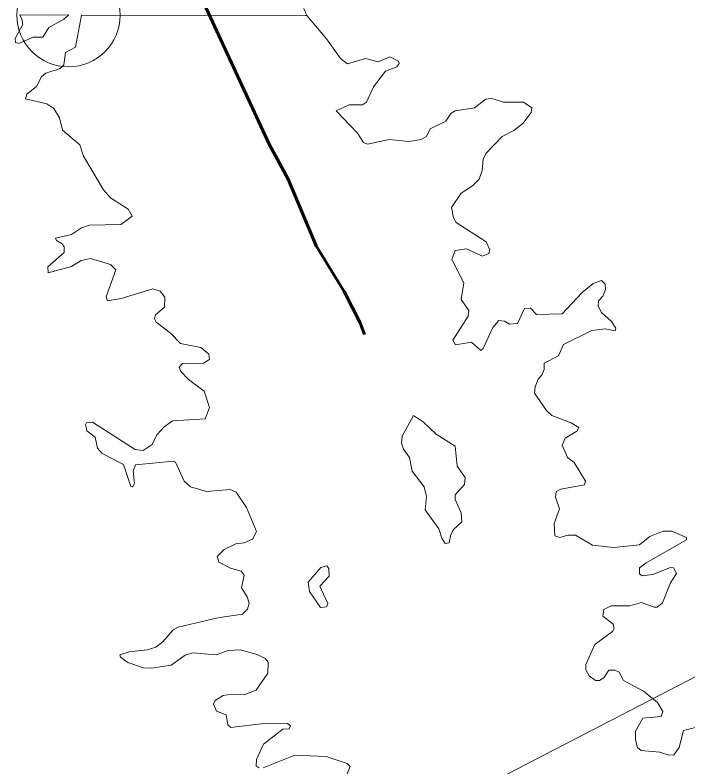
# Model space of a CAD drawing. Extents: x 553962 to 842807, y 8883888 to 9032388.
# Drawn here: x 798738 to 799389, y 9018270 to 9018997 of the extents above; entities that cross this region are included whole.
import ezdxf

# ---------------------------------------------------------------- set-up
doc = ezdxf.new("R2010")
doc.units = 0
doc.header["$LTSCALE"] = 200
doc.header["$PDMODE"] = 32
doc.header["$PDSIZE"] = 100
doc.linetypes.add('LONG_DASH_SHORT_DASH', pattern=[9.9, 6, -1.2, 1.5, -1.2])
for name, color, linetype, lineweight in [('25', 7, 'Continuous', 13), ('7', 7, 'LONG_DASH_SHORT_DASH', 60), ('8', 7, 'Continuous', 13)]:
    doc.layers.add(name, color=color, linetype=linetype, lineweight=lineweight)

msp = doc.modelspace()

# ---------------------------------------------------------------- linework, layer by layer
at = {"layer": '25'}
for p in [(798801.9, 9018997.3), (799018.4, 9018996.8)]:
    msp.add_line(p, (799020.1, 9018996.8), dxfattribs=at)
for points in [[(798789.4, 9018997.3), (798784.8, 9018993.2), (798770.3, 9018985.4), (798764.5, 9018975.8), (798755.3, 9018975.8), (798741.3, 9018969.9), (798738, 9018970.7), (798737.7, 9018974.5), (798745.1, 9018988.1), (798744.3, 9018993.2), (798742.4, 9018997.4)], [(799134.3, 9018518.7), (799147.7, 9018500.4), (799150.5, 9018491.1), (799153.8, 9018486.2), (799157.7, 9018486.6), (799159.2, 9018494.9), (799161.9, 9018499.7), (799169.8, 9018507), (799169.4, 9018515.7), (799163.6, 9018528.5), (799163.4, 9018533.1), (799172.5, 9018543.1), (799173, 9018549.9), (799165.3, 9018560.8), (799163.4, 9018580.1), (799145.2, 9018592), (799132.8, 9018603.6), (799123.1, 9018610), (799112.3, 9018589.8), (799111.4, 9018583.2), (799113.5, 9018577.3), (799119.2, 9018569.2), (799121.8, 9018556.1), (799133.5, 9018540.8), (799135.6, 9018531.4)], [(799134.3, 9018518.7), (799147.7, 9018500.4), (799150.5, 9018491.1), (799153.8, 9018486.2), (799157.7, 9018486.6), (799159.2, 9018494.9), (799161.9, 9018499.7), (799169.8, 9018507), (799169.4, 9018515.7), (799163.6, 9018528.5), (799163.4, 9018533.1), (799172.5, 9018543.1), (799173, 9018549.9), (799165.3, 9018560.8), (799163.4, 9018580.1), (799145.2, 9018592), (799132.8, 9018603.6), (799123.1, 9018610), (799112.3, 9018589.8), (799111.4, 9018583.2), (799113.5, 9018577.3), (799119.2, 9018569.2), (799121.8, 9018556.1), (799133.5, 9018540.8), (799135.6, 9018531.4)], [(799032.4, 9018444.9), (799041.5, 9018454.5), (799041.1, 9018461.8), (799039.4, 9018464.3), (799033.4, 9018463), (799021.1, 9018448.6), (799022.6, 9018439.6), (799033.2, 9018424.2), (799039.1, 9018424.8), (799040.4, 9018427.9)], [(799032.4, 9018444.9), (799041.5, 9018454.5), (799041.1, 9018461.8), (799039.4, 9018464.3), (799033.4, 9018463), (799021.1, 9018448.6), (799022.6, 9018439.6), (799033.2, 9018424.2), (799039.1, 9018424.8), (799040.4, 9018427.9)]]:
    msp.add_lwpolyline(points, close=True, dxfattribs=at)
for points in [[(798769.8, 9018748), (798769.3, 9018753.7), (798785.3, 9018767.5), (798785.3, 9018773.2), (798783.4, 9018776.1), (798777.7, 9018779.3), (798776.8, 9018781.6), (798792.3, 9018785.1), (798801.9, 9018791.4), (798809.7, 9018794), (798839.9, 9018794.6), (798850.9, 9018802.7), (798847.1, 9018809.5), (798830.1, 9018820.5), (798823.2, 9018828.1), (798803.8, 9018860.9), (798800.4, 9018871.9), (798800.4, 9018871.9), (798783.6, 9018886.1), (798780.6, 9018898), (798775.1, 9018906.8), (798768.4, 9018911.5), (798747.9, 9018916.3), (798749.1, 9018920.9), (798758.3, 9018928.2), (798763.2, 9018937.6), (798767.5, 9018941), (798781.5, 9018945.7), (798784.9, 9018949.3), (798786.4, 9018961.1), (798796.1, 9018966.3), (798801.9, 9018997.3)], [(798769.8, 9018748), (798769.3, 9018753.7), (798785.3, 9018767.5), (798785.3, 9018773.2), (798783.4, 9018776.1), (798777.7, 9018779.3), (798776.8, 9018781.6), (798792.3, 9018785.1), (798801.9, 9018791.4), (798809.7, 9018794), (798839.9, 9018794.6), (798850.9, 9018802.7), (798847.1, 9018809.5), (798830.1, 9018820.5), (798823.2, 9018828.1), (798803.8, 9018860.9), (798800.4, 9018871.9), (798800.4, 9018871.9), (798783.6, 9018886.1), (798780.6, 9018898), (798775.1, 9018906.8), (798768.4, 9018911.5), (798747.9, 9018916.3), (798749.1, 9018920.9), (798758.3, 9018928.2), (798763.2, 9018937.6), (798767.5, 9018941), (798781.5, 9018945.7), (798784.9, 9018949.3), (798786.4, 9018961.1), (798796.1, 9018966.3), (798801.9, 9018997.3)], [(799020.1, 9018996.8), (799038.9, 9018974.3), (799052.6, 9018955.2), (799059.2, 9018950.3), (799076.8, 9018955.2), (799088.9, 9018952.2), (799100.3, 9018956.9), (799108.8, 9018952.8), (799109.2, 9018950.5), (799107.1, 9018947.2), (799096.1, 9018943.1), (799084.4, 9018927.8), (799077.8, 9018913.2), (799073.9, 9018910.4), (799060.8, 9018910.4), (799048.5, 9018904.8), (799068.9, 9018883.2), (799074.9, 9018874.1), (799074.9, 9018874.1), (799078.7, 9018872.4), (799099.5, 9018876.8), (799118.6, 9018874.9), (799130.1, 9018876.8), (799135.8, 9018879.8), (799139.4, 9018887.2), (799154.5, 9018894.7), (799159.5, 9018902.3), (799163.4, 9018904.7), (799182.3, 9018907.6), (799193, 9018916.1), (799198.9, 9018916.5), (799210.2, 9018912.9), (799229.4, 9018913.2), (799237.5, 9018907.6), (799237.5, 9018907.5)], [(799020.1, 9018996.8), (799038.9, 9018974.3), (799052.6, 9018955.2), (799059.2, 9018950.3), (799076.8, 9018955.2), (799088.9, 9018952.2), (799100.3, 9018956.9), (799108.8, 9018952.8), (799109.2, 9018950.5), (799107.1, 9018947.2), (799096.1, 9018943.1), (799084.4, 9018927.8), (799077.8, 9018913.2), (799073.9, 9018910.4), (799060.8, 9018910.4), (799048.5, 9018904.8), (799068.9, 9018883.2), (799074.9, 9018874.1), (799074.9, 9018874.1), (799078.7, 9018872.4), (799099.5, 9018876.8), (799118.6, 9018874.9), (799130.1, 9018876.8), (799135.8, 9018879.8), (799139.4, 9018887.2), (799154.5, 9018894.7), (799159.5, 9018902.3), (799163.4, 9018904.7), (799182.3, 9018907.6), (799193, 9018916.1), (799198.9, 9018916.5), (799210.2, 9018912.9), (799229.4, 9018913.2), (799237.5, 9018907.6), (799237.5, 9018907.5)], [(799237.5, 9018907.5), (799237.1, 9018903), (799228.8, 9018892.5), (799220.2, 9018885.5), (799208.9, 9018879.8), (799193.6, 9018863.6), (799190.4, 9018858.1), (799189.5, 9018847.1), (799186.6, 9018838.4), (799180.2, 9018832.2), (799169.2, 9018825), (799160, 9018811.2), (799161.7, 9018801.2), (799164.3, 9018796.7), (799193.6, 9018778), (799197, 9018770.2), (799196.1, 9018766.8), (799190, 9018764), (799174.4, 9018771), (799163.6, 9018769.5), (799160.2, 9018760.8), (799171.7, 9018738.1), (799169.4, 9018722.2), (799176.8, 9018711.5), (799175.9, 9018706), (799161.3, 9018682.7), (799163.9, 9018678.4), (799179.2, 9018680.7), (799188.3, 9018672.9), (799190.6, 9018674.8), (799200, 9018695.2), (799205.7, 9018701.7), (799211.2, 9018701.1), (799216, 9018698.2), (799223.7, 9018699), (799230.4, 9018713.5), (799236.2, 9018713.9), (799242, 9018707.5), (799267.1, 9018708.2), (799286.2, 9018728.8), (799296.8, 9018737.5), (799304.9, 9018740.4), (799308.5, 9018737), (799308.9, 9018731.7), (799306.4, 9018725.4), (799302.1, 9018720.7), (799301.7, 9018715.8), (799304.9, 9018709.4), (799314.8, 9018700.7), (799318.8, 9018694.4), (799318.1, 9018691.9)], [(799237.5, 9018907.5), (799237.1, 9018903), (799228.8, 9018892.5), (799220.2, 9018885.5), (799208.9, 9018879.8), (799193.6, 9018863.6), (799190.4, 9018858.1), (799189.5, 9018847.1), (799186.6, 9018838.4), (799180.2, 9018832.2), (799169.2, 9018825), (799160, 9018811.2), (799161.7, 9018801.2), (799164.3, 9018796.7), (799193.6, 9018778), (799197, 9018770.2), (799196.1, 9018766.8), (799190, 9018764), (799174.4, 9018771), (799163.6, 9018769.5), (799160.2, 9018760.8), (799171.7, 9018738.1), (799169.4, 9018722.2), (799176.8, 9018711.5), (799175.9, 9018706), (799161.3, 9018682.7), (799163.9, 9018678.4), (799179.2, 9018680.7), (799188.3, 9018672.9), (799190.6, 9018674.8), (799200, 9018695.2), (799205.7, 9018701.7), (799211.2, 9018701.1), (799216, 9018698.2), (799223.7, 9018699), (799230.4, 9018713.5), (799236.2, 9018713.9), (799242, 9018707.5), (799267.1, 9018708.2), (799286.2, 9018728.8), (799296.8, 9018737.5), (799304.9, 9018740.4), (799308.5, 9018737), (799308.9, 9018731.7), (799306.4, 9018725.4), (799302.1, 9018720.7), (799301.7, 9018715.8), (799304.9, 9018709.4), (799314.8, 9018700.7), (799318.8, 9018694.4), (799318.1, 9018691.9)], [(798806.2, 9018600.1), (798806, 9018600.9), (798806.9, 9018602.9), (798812.5, 9018603.6), (798853.9, 9018577.1), (798861.6, 9018576), (798870.4, 9018581.8), (798875, 9018591.3), (798882, 9018599), (798890, 9018604.7), (798921.7, 9018606.6), (798925.9, 9018617.7), (798920.8, 9018633.6), (798905.5, 9018644.8), (798898.1, 9018652.5), (798896.6, 9018656.8), (798899.8, 9018660.3), (798920, 9018660.4), (798925.7, 9018664.2), (798925.3, 9018669.3), (798917.4, 9018675.7), (798897.7, 9018679.7), (798888.1, 9018689.5), (798874.3, 9018700.1), (798872.6, 9018703.5), (798873.5, 9018707.3), (798882.4, 9018714.7), (798882.6, 9018724.3), (798878.1, 9018730.2), (798870.9, 9018732.6), (798840.3, 9018723), (798827.1, 9018720.7), (798825.9, 9018724.7), (798835.2, 9018750.9), (798830.1, 9018756), (798810.6, 9018761.7), (798801.7, 9018760), (798792.3, 9018754.2), (798769.8, 9018747.9), (798769.8, 9018748)], [(798806.2, 9018600.1), (798806, 9018600.9), (798806.9, 9018602.9), (798812.5, 9018603.6), (798853.9, 9018577.1), (798861.6, 9018576), (798870.4, 9018581.8), (798875, 9018591.3), (798882, 9018599), (798890, 9018604.7), (798921.7, 9018606.6), (798925.9, 9018617.7), (798920.8, 9018633.6), (798905.5, 9018644.8), (798898.1, 9018652.5), (798896.6, 9018656.8), (798899.8, 9018660.3), (798920, 9018660.4), (798925.7, 9018664.2), (798925.3, 9018669.3), (798917.4, 9018675.7), (798897.7, 9018679.7), (798888.1, 9018689.5), (798874.3, 9018700.1), (798872.6, 9018703.5), (798873.5, 9018707.3), (798882.4, 9018714.7), (798882.6, 9018724.3), (798878.1, 9018730.2), (798870.9, 9018732.6), (798840.3, 9018723), (798827.1, 9018720.7), (798825.9, 9018724.7), (798835.2, 9018750.9), (798830.1, 9018756), (798810.6, 9018761.7), (798801.7, 9018760), (798792.3, 9018754.2), (798769.8, 9018747.9), (798769.8, 9018748)], [(799318.1, 9018691.9), (799318.1, 9018691.7), (799308.7, 9018693.7), (799295.8, 9018692.2), (799268.2, 9018678.6), (799263.3, 9018667.6), (799249.5, 9018660.6), (799249.7, 9018654.4), (799247.7, 9018649.5), (799243.7, 9018645.2), (799240.7, 9018637.6), (799240.3, 9018631.5), (799251.8, 9018614.7), (799256.9, 9018609.8), (799275.8, 9018602.8), (799283, 9018598.3), (799281.1, 9018594.9), (799270, 9018588.1), (799267.1, 9018581.1), (799272.1, 9018569.3), (799278.6, 9018564.3), (799289.4, 9018546.5), (799288.6, 9018542.8), (799265.6, 9018538.6), (799261.3, 9018536.3), (799260.5, 9018531), (799264.3, 9018519.5), (799259.2, 9018505.4), (799259.9, 9018493.4), (799264.7, 9018491.9), (799272.5, 9018494.2), (799280, 9018494.2), (799296.2, 9018484.3), (799316.6, 9018482.1), (799341.8, 9018484.9), (799351.9, 9018492.8), (799364.6, 9018498.1), (799364.6, 9018498.1), (799373.1, 9018498.1), (799387.3, 9018491.9), (799387.2, 9018489.5), (799348.2, 9018467.4), (799341.7, 9018462.4), (799341.7, 9018456.7), (799344.4, 9018454.9), (799354.8, 9018456.2), (799371.7, 9018462.8), (799374.8, 9018462.6), (799377.7, 9018457), (799371.6, 9018448.1), (799363.9, 9018428.6), (799359, 9018424.6), (799355.9, 9018424.4), (799343.8, 9018429), (799332.3, 9018425.6), (799314.4, 9018425.8), (799307.2, 9018422.2), (799306.4, 9018415.9), (799316.2, 9018408), (799317.4, 9018403.7), (799315.7, 9018401), (799298.7, 9018388.2), (799289.8, 9018368.9), (799289.8, 9018364), (799293, 9018358.1), (799299.2, 9018353.4), (799303, 9018353.6), (799307.2, 9018356.2), (799312.1, 9018363.6), (799317.8, 9018363.6), (799322.1, 9018361.5), (799326.4, 9018353.6), (799345.5, 9018343.2), (799359.3, 9018332.2), (799364.3, 9018323.5), (799362.7, 9018318.8), (799345.1, 9018317.1), (799338, 9018304.5), (799337.8, 9018296), (799339.8, 9018288.6), (799343.4, 9018285.8), (799361.5, 9018284.2), (799370.1, 9018281.2), (799374.9, 9018281.6), (799380.1, 9018288.8), (799384.4, 9018305), (799397.2, 9018308.3)], [(799318.1, 9018691.9), (799318.1, 9018691.7), (799308.7, 9018693.7), (799295.8, 9018692.2), (799268.2, 9018678.6), (799263.3, 9018667.6), (799249.5, 9018660.6), (799249.7, 9018654.4), (799247.7, 9018649.5), (799243.7, 9018645.2), (799240.7, 9018637.6), (799240.3, 9018631.5), (799251.8, 9018614.7), (799256.9, 9018609.8), (799275.8, 9018602.8), (799283, 9018598.3), (799281.1, 9018594.9), (799270, 9018588.1), (799267.1, 9018581.1), (799272.1, 9018569.3), (799278.6, 9018564.3), (799289.4, 9018546.5), (799288.6, 9018542.8), (799265.6, 9018538.6), (799261.3, 9018536.3), (799260.5, 9018531), (799264.3, 9018519.5), (799259.2, 9018505.4), (799259.9, 9018493.4), (799264.7, 9018491.9), (799272.5, 9018494.2), (799280, 9018494.2), (799296.2, 9018484.3), (799316.6, 9018482.1), (799341.8, 9018484.9), (799351.9, 9018492.8), (799364.6, 9018498.1), (799364.6, 9018498.1), (799373.1, 9018498.1), (799387.3, 9018491.9), (799387.2, 9018489.5), (799348.2, 9018467.4), (799341.7, 9018462.4), (799341.7, 9018456.7), (799344.4, 9018454.9), (799354.8, 9018456.2), (799371.7, 9018462.8), (799374.8, 9018462.6), (799377.7, 9018457), (799371.6, 9018448.1), (799363.9, 9018428.6), (799359, 9018424.6), (799355.9, 9018424.4), (799343.8, 9018429), (799332.3, 9018425.6), (799314.4, 9018425.8), (799307.2, 9018422.2), (799306.4, 9018415.9), (799316.2, 9018408), (799317.4, 9018403.7), (799315.7, 9018401), (799298.7, 9018388.2), (799289.8, 9018368.9), (799289.8, 9018364), (799293, 9018358.1), (799299.2, 9018353.4), (799303, 9018353.6), (799307.2, 9018356.2), (799312.1, 9018363.6), (799317.8, 9018363.6), (799322.1, 9018361.5), (799326.4, 9018353.6), (799345.5, 9018343.2), (799359.3, 9018332.2), (799364.3, 9018323.5), (799362.7, 9018318.8), (799345.1, 9018317.1), (799338, 9018304.5), (799337.8, 9018296), (799339.8, 9018288.6), (799343.4, 9018285.8), (799361.5, 9018284.2), (799370.1, 9018281.2), (799374.9, 9018281.6), (799380.1, 9018288.8), (799384.4, 9018305), (799397.2, 9018308.3)], [(798851.5, 9018541.3), (798851.2, 9018541), (798849.8, 9018541.2), (798842.6, 9018562.4), (798822, 9018573.3), (798817.4, 9018578.2), (798815.2, 9018588.8), (798807.2, 9018595), (798806.2, 9018600.1)], [(798851.5, 9018541.3), (798851.2, 9018541), (798849.8, 9018541.2), (798842.6, 9018562.4), (798822, 9018573.3), (798817.4, 9018578.2), (798815.2, 9018588.8), (798807.2, 9018595), (798806.2, 9018600.1)], [(798839.7, 9018376.2), (798839.2, 9018378.3), (798848.2, 9018381.2), (798865.4, 9018383.1), (798873.9, 9018385.7), (798880.7, 9018390.8), (798890.7, 9018402.7), (798895.6, 9018405.2), (798933.8, 9018414.2), (798957.8, 9018417.8), (798962.5, 9018422.5), (798964.2, 9018428.4), (798962.2, 9018434.5), (798956.7, 9018443.1), (798959.3, 9018455.4), (798956.3, 9018459.2), (798946.1, 9018462.2), (798934.7, 9018467.9), (798933.2, 9018473.6), (798940, 9018480.2), (798951.4, 9018485.7), (798959.3, 9018486.6), (798967.5, 9018490.2), (798971.2, 9018497.8), (798961.6, 9018520.8), (798951.6, 9018535.7), (798945.7, 9018538.4), (798922.8, 9018536.5), (798907.5, 9018541), (798901.2, 9018546.5), (798893, 9018564.7), (798890.9, 9018565.8), (798854.3, 9018562.2), (798852, 9018556.1), (798853.3, 9018544.2), (798851.5, 9018541.3)], [(798839.7, 9018376.2), (798839.2, 9018378.3), (798848.2, 9018381.2), (798865.4, 9018383.1), (798873.9, 9018385.7), (798880.7, 9018390.8), (798890.7, 9018402.7), (798895.6, 9018405.2), (798933.8, 9018414.2), (798957.8, 9018417.8), (798962.5, 9018422.5), (798964.2, 9018428.4), (798962.2, 9018434.5), (798956.7, 9018443.1), (798959.3, 9018455.4), (798956.3, 9018459.2), (798946.1, 9018462.2), (798934.7, 9018467.9), (798933.2, 9018473.6), (798940, 9018480.2), (798951.4, 9018485.7), (798959.3, 9018486.6), (798967.5, 9018490.2), (798971.2, 9018497.8), (798961.6, 9018520.8), (798951.6, 9018535.7), (798945.7, 9018538.4), (798922.8, 9018536.5), (798907.5, 9018541), (798901.2, 9018546.5), (798893, 9018564.7), (798890.9, 9018565.8), (798854.3, 9018562.2), (798852, 9018556.1), (798853.3, 9018544.2), (798851.5, 9018541.3)], [(798973.7, 9018269.1), (798971, 9018271), (798971.4, 9018277.1), (798978, 9018291.8), (798996.7, 9018306.4), (799003, 9018306.9), (799004.1, 9018309.6), (799001.2, 9018311.8), (798980.9, 9018312.4), (798946.5, 9018307.9), (798943.6, 9018310.7), (798941.9, 9018320.2), (798932.7, 9018323.9), (798929.8, 9018330.5), (798931.3, 9018334.3), (798938.9, 9018339), (798947.4, 9018340.4), (798959.3, 9018339.6), (798971.1, 9018344.2), (798982.2, 9018360.6), (798982.6, 9018371.2), (798979.5, 9018374.8), (798972, 9018378.7), (798955.5, 9018383.3), (798944, 9018382.5), (798932.4, 9018378.5), (798909.6, 9018380.4), (798902.4, 9018378), (798902.4, 9018378), (798888.7, 9018368.3), (798869.6, 9018365.5), (798862, 9018365.9), (798846.7, 9018370.8), (798839.7, 9018376.2)], [(798973.7, 9018269.1), (798971, 9018271), (798971.4, 9018277.1), (798978, 9018291.8), (798996.7, 9018306.4), (799003, 9018306.9), (799004.1, 9018309.6), (799001.2, 9018311.8), (798980.9, 9018312.4), (798946.5, 9018307.9), (798943.6, 9018310.7), (798941.9, 9018320.2), (798932.7, 9018323.9), (798929.8, 9018330.5), (798931.3, 9018334.3), (798938.9, 9018339), (798947.4, 9018340.4), (798959.3, 9018339.6), (798971.1, 9018344.2), (798982.2, 9018360.6), (798982.6, 9018371.2), (798979.5, 9018374.8), (798972, 9018378.7), (798955.5, 9018383.3), (798944, 9018382.5), (798932.4, 9018378.5), (798909.6, 9018380.4), (798902.4, 9018378), (798902.4, 9018378), (798888.7, 9018368.3), (798869.6, 9018365.5), (798862, 9018365.9), (798846.7, 9018370.8), (798839.7, 9018376.2)], [(799054.4, 9018251.7), (799061.9, 9018270.3), (799059, 9018273.1), (799038.7, 9018280.1), (799008.2, 9018281.2), (798977.6, 9018269.1)], [(799054.4, 9018251.7), (799061.9, 9018270.3), (799059, 9018273.1), (799038.7, 9018280.1), (799008.2, 9018281.2), (798977.6, 9018269.1)]]:
    msp.add_lwpolyline(points, dxfattribs=at)
msp.add_spline([(799020, 9018996.8), (799013.8, 9019013.5), (799013.1, 9019024.9), (799019.9, 9019037.1), (799030.6, 9019049.2), (799031.3, 9019050.8), (799041.2, 9019054.6), (799023.7, 9019072.1), (799014.6, 9019072.8), (798993.3, 9019062.2), (798991, 9019054.6), (798977.3, 9019056.8), (798956.1, 9019087.3), (798962.9, 9019119.2), (798972, 9019129.9), (798989.5, 9019148.2), (798989.5, 9019148.9), (798985, 9019150.4), (798969, 9019143.6), (798946.9, 9019132.2), (798919.6, 9019136), (798894.5, 9019164.9), (798875.5, 9019175.5), (798870.9, 9019177.8), (798870.9, 9019182.4), (798882.3, 9019190.8), (798891.4, 9019208.7), (798893, 9019223.9), (798891.4, 9019243), (798902.1, 9019259.7), (798924.9, 9019277.2), (798935.5, 9019279.5), (798942.4, 9019292.4), (798957.6, 9019300.8), (798968.2, 9019309.2), (798966.7, 9019319.8), (798950, 9019317.5), (798933.2, 9019316.8), (798921.1, 9019319.1), (798924.1, 9019332.8), (798971.3, 9019339.6), (798984.2, 9019335.8), (798998.6, 9019348.7), (799009.3, 9019357.1), (799057.2, 9019357.8), (799075.4, 9019360.9), (799085.2, 9019377.6), (799055.5, 9019370.8), (799039.6, 9019378.4), (799027.4, 9019376.9), (799027.4, 9019388.3), (799016, 9019387.5), (799007.6, 9019383.7), (798993.9, 9019384.5), (798978.8, 9019384.3)], degree=3, dxfattribs=at)
msp.add_point((798789.4, 9018997.3), dxfattribs=at)
at = {"layer": '7'}
msp.add_lwpolyline([(798828, 9019199.9), (798841.7, 9019166.1), (798856.6, 9019134.1), (798870.7, 9019108.6), (798878.5, 9019087.8), (798914.3, 9019016.5), (798922.6, 9019004), (798983.5, 9018872.5), (799001.9, 9018838.4), (799028.9, 9018773.9), (799056.2, 9018729.9), (799071.5, 9018699.5), (799075.7, 9018688.4)], dxfattribs=at)
msp.add_spline([(799280.6, 9018123.1), (799331.2, 9018169.5), (799435, 9018270.8), (799489, 9018336.6), (799554, 9018393.9), (799616.4, 9018448.8), (799683.1, 9018482.5), (799755.6, 9018495.2), (799781.5, 9018494)], degree=3, dxfattribs=at)
at = {"layer": '8'}
msp.add_lwpolyline([(807863, 9013365.6), (806375.7, 9013549.4), (805081, 9014678.6), (804206.1, 9014556), (803029.2, 9015533.3), (802153.2, 9015648.2), (800772.1, 9016890), (800150.9, 9016837.5), (799626, 9017152.6), (799136.1, 9016706.2), (798996.1, 9016863.7), (798789.9, 9016829.7), (799043.9, 9017229.2), (799176.2, 9018243.5), (799984.5, 9018661.7), (800520.4, 9019713.2), (801995.9, 9020193.7), (803643.6, 9022143.4), (803727.1, 9023006.9), (804130.8, 9023299.4), (804604.1, 9023550.1), (805264.2, 9022690.6), (805660, 9021660.8), (806914.8, 9022268.8)], dxfattribs=at)

doc.saveas('drawing.dxf')
